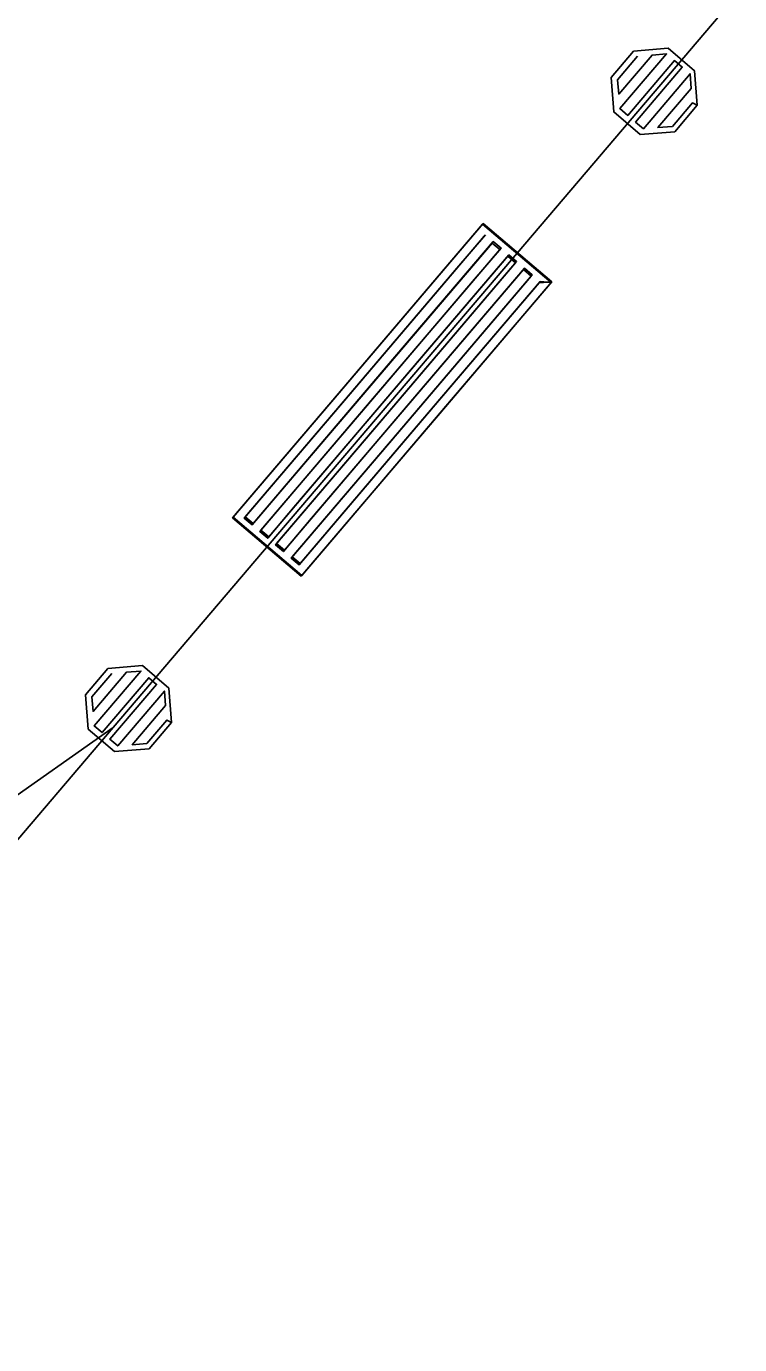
# Model space of a CAD drawing. Extents: x -266179 to -264727, y -1243225 to -1241702.
# Drawn here: x -264933.52 to -264927.97, y -1242645.12 to -1242634.87 of the extents above; entities that cross this region are included whole.
import ezdxf

# ---------------------------------------------------------------- set-up
doc = ezdxf.new("R2010")
doc.units = 0
for name, color, linetype in [('Vrstva 1', 7, 'Continuous'), ('Vrstva 19', 7, 'Continuous'), ('Vrstva 21', 7, 'Continuous')]:
    doc.layers.add(name, color=color, linetype=linetype)

msp = doc.modelspace()

# ---------------------------------------------------------------- linework, layer by layer
at = {"layer": 'Vrstva 1'}
for p, q in [((-264885.72, -1242585), (-264932.84, -1242640.32)), ((-264932.84, -1242640.32), (-264937.82, -1242643.83)), ((-264932.84, -1242640.32), (-264936.93, -1242645.12))]:
    msp.add_line(p, q, dxfattribs=at)
at = {"layer": 'Vrstva 19'}
for p, q in [((-264885.72, -1242585), (-264932.84, -1242640.32)), ((-264932.84, -1242640.32), (-264936.93, -1242645.12))]:
    msp.add_line(p, q, dxfattribs=at)
for points in [[(-264928.297, -1242635.48), (-264928.472, -1242635.686), (-264928.74, -1242635.707), (-264928.946, -1242635.532), (-264928.967, -1242635.264), (-264928.792, -1242635.059), (-264928.524, -1242635.037), (-264928.319, -1242635.212), (-264928.297, -1242635.48), (-264928.334, -1242635.462), (-264928.49, -1242635.645), (-264928.603, -1242635.654), (-264928.343, -1242635.349), (-264928.352, -1242635.236), (-264928.715, -1242635.663), (-264928.776, -1242635.611), (-264928.413, -1242635.184), (-264928.474, -1242635.133), (-264928.837, -1242635.559), (-264928.898, -1242635.507), (-264928.535, -1242635.081), (-264928.648, -1242635.09), (-264928.907, -1242635.394), (-264928.916, -1242635.282), (-264928.761, -1242635.099)], [(-264929.433, -1242636.859), (-264930.256, -1242637.826), (-264931.08, -1242638.793), (-264931.378, -1242639.143), (-264931.911, -1242638.689), (-264931.088, -1242637.722), (-264930.264, -1242636.755), (-264929.966, -1242636.405), (-264929.433, -1242636.859), (-264929.519, -1242636.852), (-264930.342, -1242637.819), (-264931.166, -1242638.786), (-264931.386, -1242639.044), (-264931.447, -1242638.993), (-264930.624, -1242638.026), (-264929.8, -1242637.059), (-264929.58, -1242636.8), (-264929.641, -1242636.748), (-264930.464, -1242637.715), (-264931.287, -1242638.682), (-264931.508, -1242638.941), (-264931.569, -1242638.889), (-264930.745, -1242637.922), (-264929.922, -1242636.955), (-264929.702, -1242636.696), (-264929.762, -1242636.644), (-264930.586, -1242637.611), (-264931.409, -1242638.578), (-264931.63, -1242638.837), (-264931.691, -1242638.785), (-264930.867, -1242637.818), (-264930.044, -1242636.851), (-264929.823, -1242636.592), (-264929.884, -1242636.541), (-264930.708, -1242637.507), (-264931.531, -1242638.474), (-264931.751, -1242638.733), (-264931.812, -1242638.681), (-264930.989, -1242637.714), (-264930.166, -1242636.748), (-264929.945, -1242636.489)], [(-264929.428, -1242636.855), (-264930.252, -1242637.822), (-264931.075, -1242638.789), (-264931.373, -1242639.139), (-264931.906, -1242638.685), (-264931.083, -1242637.718), (-264930.26, -1242636.751), (-264929.961, -1242636.401), (-264929.428, -1242636.855), (-264929.527, -1242636.863), (-264930.351, -1242637.83), (-264931.174, -1242638.797), (-264931.394, -1242639.056), (-264931.455, -1242639.004), (-264930.632, -1242638.037), (-264929.808, -1242637.07), (-264929.588, -1242636.811), (-264929.649, -1242636.759), (-264930.472, -1242637.726), (-264931.296, -1242638.693), (-264931.516, -1242638.952), (-264931.577, -1242638.9), (-264930.754, -1242637.933), (-264929.93, -1242636.966), (-264929.71, -1242636.707), (-264929.771, -1242636.655), (-264930.594, -1242637.622), (-264931.418, -1242638.589), (-264931.638, -1242638.848), (-264931.699, -1242638.796), (-264930.876, -1242637.829), (-264930.052, -1242636.862), (-264929.832, -1242636.603), (-264929.893, -1242636.552), (-264930.716, -1242637.519), (-264931.539, -1242638.485), (-264931.76, -1242638.744), (-264931.821, -1242638.692), (-264930.997, -1242637.726), (-264930.174, -1242636.759), (-264929.954, -1242636.5)], [(-264932.386, -1242640.281), (-264932.561, -1242640.487), (-264932.829, -1242640.508), (-264933.035, -1242640.333), (-264933.056, -1242640.065), (-264932.881, -1242639.86), (-264932.613, -1242639.838), (-264932.408, -1242640.013), (-264932.386, -1242640.281), (-264932.423, -1242640.263), (-264932.579, -1242640.445), (-264932.692, -1242640.454), (-264932.432, -1242640.15), (-264932.441, -1242640.037), (-264932.804, -1242640.463), (-264932.865, -1242640.412), (-264932.502, -1242639.985), (-264932.563, -1242639.933), (-264932.926, -1242640.36), (-264932.987, -1242640.308), (-264932.624, -1242639.882), (-264932.737, -1242639.891), (-264932.996, -1242640.195), (-264933.005, -1242640.082), (-264932.85, -1242639.9)]]:
    msp.add_lwpolyline(points, dxfattribs=at)
at = {"layer": 'Vrstva 21'}
for p, q in [((-264885.72, -1242585), (-264932.84, -1242640.32)), ((-264932.84, -1242640.32), (-264936.93, -1242645.12))]:
    msp.add_line(p, q, dxfattribs=at)

doc.saveas('drawing.dxf')
